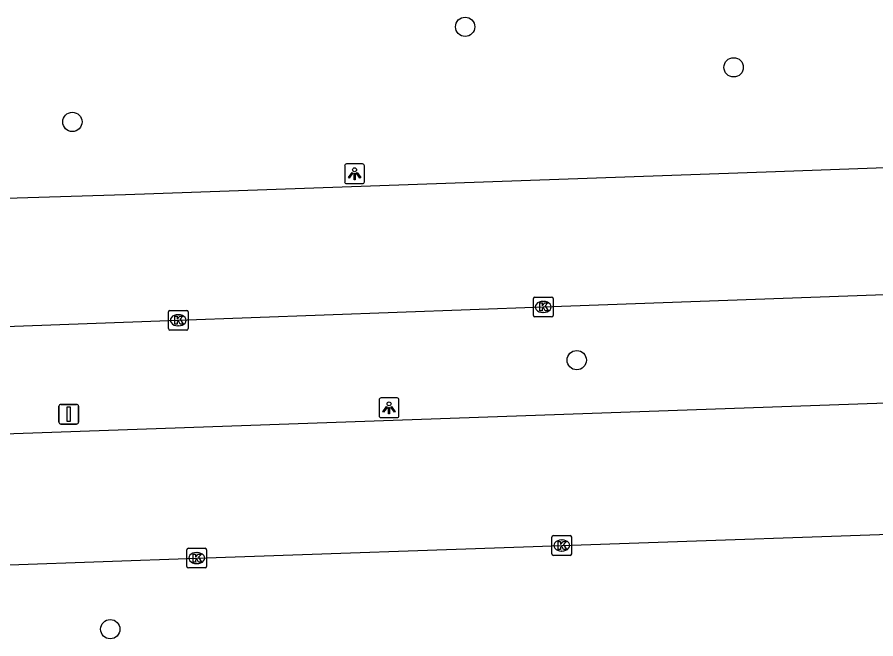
# Model space of a CAD drawing. Extents: x 160557 to 161245, y 385330 to 386505.
# Drawn here: x 160977.75 to 161021.21, y 386457.32 to 386488.8 of the extents above; entities that cross this region are included whole.
import ezdxf

# ---------------------------------------------------------------- set-up
doc = ezdxf.new("R2010")
doc.units = 0
for name, color, linetype in [('IMGEO_Boom', 7, 'Continuous'), ('IMGEO_Kolk', 7, 'Continuous'), ('IMGEO_Lichtpunt', 7, 'Continuous'), ('IMGEO_OVBaan_gesloten', 7, 'Continuous'), ('IMGEO_Rijbaan_regionaal_gesloten', 7, 'Continuous'), ('IMGEO_Verkeersbordpaal', 7, 'Continuous')]:
    doc.layers.add(name, color=color, linetype=linetype)

msp = doc.modelspace()

# ---------------------------------------------------------------- linework, layer by layer
at = {"layer": 'IMGEO_Boom'}
for centre in [(161000.42, 386488.311), (161014.01, 386486.26), (160980.541, 386483.497), (161006.069, 386471.434), (160982.459, 386457.813)]:
    msp.add_circle(centre, 0.489, dxfattribs=at)
at = {"layer": 'IMGEO_Kolk'}
for p, q in [((161003.872, 386473.703), (161003.872, 386474.555)), ((161003.947, 386474.629), (161004.799, 386474.629)), ((161004.873, 386474.555), (161004.873, 386473.703)), ((161004.36, 386474.409), (161004.385, 386474.409)), ((160985.4, 386473.029), (160985.4, 386473.881)), ((160985.475, 386473.955), (160986.327, 386473.955)), ((160985.888, 386473.735), (160985.913, 386473.735)), ((160986.401, 386473.881), (160986.401, 386473.029)), ((161004.799, 386473.629), (161003.947, 386473.629)), ((161004.383, 386473.849), (161004.358, 386473.849)), ((160985.911, 386473.175), (160985.886, 386473.175)), ((160986.327, 386472.955), (160985.475, 386472.955)), ((161004.81, 386461.624), (161004.81, 386462.476)), ((161004.885, 386462.55), (161005.737, 386462.55)), ((161005.298, 386462.33), (161005.323, 386462.33)), ((161005.811, 386462.476), (161005.811, 386461.624)), ((160986.337, 386460.985), (160986.337, 386461.837)), ((160986.412, 386461.911), (160987.264, 386461.911)), ((160987.338, 386461.837), (160987.338, 386460.985)), ((160986.825, 386461.691), (160986.85, 386461.691)), ((161005.737, 386461.55), (161004.885, 386461.55)), ((161005.321, 386461.77), (161005.296, 386461.77)), ((160986.848, 386461.131), (160986.823, 386461.131)), ((160987.264, 386460.911), (160986.412, 386460.911))]:
    msp.add_line(p, q, dxfattribs=at)
for points in [[(161003.872, 386473.703), (161003.872, 386474.555)], [(161003.947, 386474.629), (161004.799, 386474.629)], [(161004.873, 386474.555), (161004.873, 386473.703)], [(161004.193, 386474.329), (161004.316, 386474.329), (161004.316, 386474.178), (161004.446, 386474.329), (161004.61, 386474.329), (161004.464, 386474.178), (161004.617, 386473.929), (161004.465, 386473.929), (161004.38, 386474.093), (161004.316, 386474.026), (161004.316, 386473.929), (161004.193, 386473.929), (161004.193, 386474.329)], [(160985.4, 386473.029), (160985.4, 386473.881)], [(160985.475, 386473.955), (160986.327, 386473.955)], [(160985.721, 386473.655), (160985.844, 386473.655), (160985.844, 386473.504), (160985.974, 386473.655), (160986.138, 386473.655), (160985.992, 386473.504), (160986.145, 386473.255), (160985.993, 386473.255), (160985.908, 386473.419), (160985.844, 386473.352), (160985.844, 386473.255), (160985.721, 386473.255), (160985.721, 386473.655)], [(160986.401, 386473.881), (160986.401, 386473.029)], [(161004.799, 386473.629), (161003.947, 386473.629)], [(160986.327, 386472.955), (160985.475, 386472.955)], [(161004.81, 386461.624), (161004.81, 386462.476)], [(161004.885, 386462.55), (161005.737, 386462.55)], [(161005.811, 386462.476), (161005.811, 386461.624)], [(160986.337, 386460.985), (160986.337, 386461.837)], [(160986.412, 386461.911), (160987.264, 386461.911)], [(160987.338, 386461.837), (160987.338, 386460.985)], [(161005.131, 386462.25), (161005.254, 386462.25), (161005.254, 386462.099), (161005.384, 386462.25), (161005.548, 386462.25), (161005.402, 386462.099), (161005.555, 386461.85), (161005.403, 386461.85), (161005.318, 386462.014), (161005.254, 386461.947), (161005.254, 386461.85), (161005.131, 386461.85), (161005.131, 386462.25)], [(160986.658, 386461.611), (160986.781, 386461.611), (160986.781, 386461.46), (160986.911, 386461.611), (160987.075, 386461.611), (160986.929, 386461.46), (160987.082, 386461.211), (160986.93, 386461.211), (160986.845, 386461.375), (160986.781, 386461.308), (160986.781, 386461.211), (160986.658, 386461.211), (160986.658, 386461.611)], [(161005.737, 386461.55), (161004.885, 386461.55)], [(160987.264, 386460.911), (160986.412, 386460.911)]]:
    msp.add_lwpolyline(points, dxfattribs=at)
for centre, start, end in [((161003.949, 386474.553), 91.552, 178.448), ((161003.949, 386474.553), 91.552, 178.448), ((161004.797, 386474.553), 1.552, 88.448), ((161004.797, 386474.553), 1.552, 88.448), ((160985.477, 386473.879), 91.552, 178.448), ((160985.477, 386473.879), 91.552, 178.448), ((160986.325, 386473.879), 1.552, 88.448), ((160986.325, 386473.879), 1.552, 88.448), ((161003.949, 386473.705), 181.552, 268.448), ((161003.949, 386473.705), 181.552, 268.448), ((161004.797, 386473.705), 271.552, 358.448), ((161004.797, 386473.705), 271.552, 358.448), ((160985.477, 386473.031), 181.552, 268.448), ((160985.477, 386473.031), 181.552, 268.448), ((160986.325, 386473.031), 271.552, 358.448), ((160986.325, 386473.031), 271.552, 358.448), ((161004.887, 386462.474), 91.552, 178.448), ((161004.887, 386462.474), 91.552, 178.448), ((161005.735, 386462.474), 1.552, 88.448), ((161005.735, 386462.474), 1.552, 88.448), ((160986.414, 386461.835), 91.552, 178.448), ((160986.414, 386461.835), 91.552, 178.448), ((160987.262, 386461.835), 1.552, 88.448), ((160987.262, 386461.835), 1.552, 88.448), ((161004.887, 386461.626), 181.552, 268.448), ((161004.887, 386461.626), 181.552, 268.448), ((161005.735, 386461.626), 271.552, 358.448), ((161005.735, 386461.626), 271.552, 358.448), ((160986.414, 386460.987), 181.552, 268.448), ((160986.414, 386460.987), 181.552, 268.448), ((160987.262, 386460.987), 271.552, 358.448), ((160987.262, 386460.987), 271.552, 358.448)]:
    msp.add_arc(centre, 0.0765, start, end, dxfattribs=at)
for centre, major_axis, ratio, start_param, end_param in [((161004.359, 386474.129), (-0.387, 0.002), 0.722429, 4.712389, 7.853982), ((161004.384, 386474.129), (-0.39, 0.002), 0.717154, 1.570796, 4.712389), ((160985.887, 386473.455), (-0.387, 0.002), 0.722429, 4.712389, 7.853982), ((160985.912, 386473.455), (-0.39, 0.002), 0.717154, 1.570796, 4.712389), ((161005.297, 386462.05), (-0.387, 0.002), 0.722429, 4.712389, 7.853982), ((161005.322, 386462.05), (-0.39, 0.002), 0.717154, 1.570796, 4.712389), ((160986.824, 386461.411), (-0.387, 0.002), 0.722429, 4.712389, 7.853982), ((160986.849, 386461.411), (-0.39, 0.002), 0.717154, 1.570796, 4.712389)]:
    msp.add_ellipse(centre, major_axis=major_axis, ratio=ratio, start_param=start_param, end_param=end_param, dxfattribs=at)
at = {"layer": 'IMGEO_Lichtpunt'}
for p, q in [((160994.323, 386481.275), (160994.323, 386480.468)), ((160994.323, 386481.275), (160994.323, 386480.468)), ((160995.225, 386481.37), (160994.417, 386481.37)), ((160995.225, 386481.37), (160994.417, 386481.37)), ((160995.319, 386480.468), (160995.319, 386481.275)), ((160995.319, 386480.468), (160995.319, 386481.275)), ((160994.417, 386480.374), (160995.225, 386480.374)), ((160994.417, 386480.374), (160995.225, 386480.374)), ((160996.07, 386469.424), (160996.07, 386468.617)), ((160996.07, 386469.424), (160996.07, 386468.617)), ((160996.972, 386469.519), (160996.164, 386469.519)), ((160996.972, 386469.519), (160996.164, 386469.519)), ((160997.066, 386468.617), (160997.066, 386469.424)), ((160997.066, 386468.617), (160997.066, 386469.424)), ((160996.164, 386468.523), (160996.972, 386468.523)), ((160996.164, 386468.523), (160996.972, 386468.523))]:
    msp.add_line(p, q, dxfattribs=at)
for points in [[(160994.697, 386480.939), (160994.736, 386480.911), (160994.548, 386480.649), (160994.51, 386480.676), (160994.697, 386480.939)], [(160994.799, 386480.891), (160994.846, 386480.891), (160994.846, 386480.569), (160994.799, 386480.569), (160994.799, 386480.891)], [(160994.909, 386480.911), (160994.947, 386480.938), (160995.134, 386480.676), (160995.095, 386480.648), (160994.909, 386480.911)], [(160996.444, 386469.088), (160996.483, 386469.06), (160996.295, 386468.798), (160996.257, 386468.825), (160996.444, 386469.088)], [(160996.546, 386469.04), (160996.593, 386469.04), (160996.593, 386468.718), (160996.546, 386468.718), (160996.546, 386469.04)], [(160996.656, 386469.06), (160996.694, 386469.087), (160996.881, 386468.825), (160996.842, 386468.797), (160996.656, 386469.06)]]:
    msp.add_lwpolyline(points, dxfattribs=at)
for centre in [(160994.822, 386481.073), (160996.569, 386469.222)]:
    msp.add_circle(centre, 0.0994, dxfattribs=at)
for centre, start, end in [((160994.417, 386481.275), 90, 180), ((160994.417, 386481.275), 90, 180), ((160995.225, 386481.275), 0, 90), ((160995.225, 386481.275), 0, 90), ((160994.417, 386480.468), 180, 270), ((160994.417, 386480.468), 180, 270), ((160995.225, 386480.468), 270, 0), ((160995.225, 386480.468), 270, 360), ((160996.164, 386469.424), 90, 180), ((160996.164, 386469.424), 90, 180), ((160996.972, 386469.424), 0, 90), ((160996.972, 386469.424), 0, 90), ((160996.164, 386468.617), 180, 270), ((160996.164, 386468.617), 180, 270), ((160996.972, 386468.617), 270, 0), ((160996.972, 386468.617), 270, 360)]:
    msp.add_arc(centre, 0.0946, start, end, dxfattribs=at)
at = {"layer": 'IMGEO_OVBaan_gesloten'}
for points in [[(161025.581, 386469.385), (160966.046, 386467.293)], [(160966.998, 386460.695), (160967.863, 386460.736), (160986.838, 386461.411), (161005.311, 386462.05), (161025.781, 386462.756), (161025.819, 386462.757)]]:
    msp.add_lwpolyline(points, dxfattribs=at)
at = {"layer": 'IMGEO_Rijbaan_regionaal_gesloten'}
for points in [[(160964.003, 386480.35), (160975.189, 386479.64), (160977.198, 386479.633), (160983.233, 386479.827), (161016.121, 386480.981), (161045.309, 386482.044)], [(160965.318, 386472.691), (160965.62, 386472.712), (160985.901, 386473.455), (161004.373, 386474.129), (161025.855, 386474.909), (161035.332, 386475.249)]]:
    msp.add_lwpolyline(points, dxfattribs=at)
at = {"layer": 'IMGEO_Verkeersbordpaal'}
for p, q in [((160979.863, 386468.296), (160979.863, 386469.096)), ((160979.863, 386469.096), (160979.863, 386468.296)), ((160979.963, 386469.196), (160980.753, 386469.196)), ((160980.753, 386469.196), (160979.963, 386469.196)), ((160980.853, 386469.096), (160980.853, 386468.296)), ((160980.853, 386468.296), (160980.853, 386469.096)), ((160980.753, 386468.196), (160979.963, 386468.196)), ((160979.963, 386468.196), (160980.753, 386468.196))]:
    msp.add_line(p, q, dxfattribs=at)
msp.add_lwpolyline([(160980.283, 386469.071), (160980.433, 386469.071), (160980.433, 386468.321), (160980.283, 386468.321), (160980.283, 386469.071)], dxfattribs=at)
for centre, start, end in [((160979.963, 386469.096), 90, 180), ((160979.963, 386469.096), 90, 180), ((160980.753, 386469.096), 0, 90), ((160980.753, 386469.096), 360, 90), ((160979.963, 386468.296), 180, 270), ((160979.963, 386468.296), 180, 270), ((160980.753, 386468.296), 270, 0), ((160980.753, 386468.296), 270, 0)]:
    msp.add_arc(centre, 0.1, start, end, dxfattribs=at)

doc.saveas('drawing.dxf')
